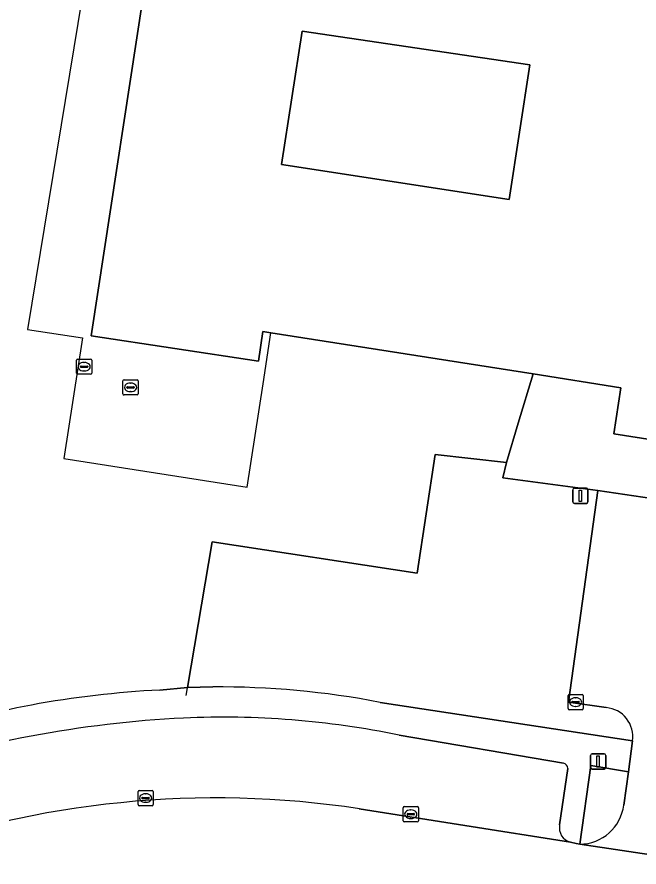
# Model space of a CAD drawing. Extents: x 161084 to 161928, y 385354 to 386522.
# Drawn here: x 161661.1 to 161701.9, y 385644.3 to 385700 of the extents above; entities that cross this region are included whole.
import ezdxf

# ---------------------------------------------------------------- set-up
doc = ezdxf.new("R2010")
doc.units = 0
for name, color, linetype in [('IMGEO_Erf', 7, 'Continuous'), ('IMGEO_Groenvoorziening', 7, 'Continuous'), ('IMGEO_Hek', 7, 'Continuous'), ('IMGEO_Kolk', 7, 'Continuous'), ('IMGEO_Lichtmast', 7, 'Continuous'), ('IMGEO_Pand', 7, 'Continuous'), ('IMGEO_Pand_overbouw', 7, 'Continuous'), ('IMGEO_Parkeervlak_open', 7, 'Continuous'), ('IMGEO_Rijbaan_lokaal_open', 7, 'Continuous'), ('IMGEO_Rioolput', 7, 'Continuous'), ('IMGEO_Voetpad_open', 7, 'Continuous')]:
    doc.layers.add(name, color=color, linetype=linetype)

msp = doc.modelspace()

# ---------------------------------------------------------------- linework, layer by layer
at = {"layer": 'IMGEO_Erf'}
for points in [[(161694.988, 385676.596), (161677.793, 385679.285), (161677.26, 385679.369), (161676.969, 385677.435), (161666.01, 385679.104), (161669.817, 385704.067), (161665.957, 385704.625), (161669.834, 385729.754), (161744.697, 385718.205), (161742.728, 385705.567), (161741.317, 385696.504), (161740.284, 385689.872), (161738.873, 385680.809), (161736.903, 385668.161), (161720.576, 385670.614), (161720.376, 385669.307), (161719.852, 385665.889), (161718.711, 385658.441), (161735.46, 385655.823), (161737.164, 385666.73), (161737.345, 385667.888), (161750.131, 385665.883), (161763.865, 385663.771)], [(161670.508, 385655.883), (161672.313, 385656.055), (161673.944, 385665.59), (161687.387, 385663.539), (161688.569, 385671.315), (161693.233, 385670.8), (161694.012, 385673.375), (161694.988, 385676.596)]]:
    msp.add_lwpolyline(points, dxfattribs=at)
msp.add_lwpolyline([(161694.768, 385696.86), (161679.839, 385699.057), (161678.494, 385690.321), (161693.407, 385688.025)], close=True, dxfattribs=at)
for centre, radius, start, end in [((161674.096, 385588.486), 67.493, 93.04747, 100.25624), ((161681.5, 385558.081), 98.748, 101.34268, 110.28222)]:
    msp.add_arc(centre, radius, start, end, dxfattribs=at)
at = {"layer": 'IMGEO_Groenvoorziening'}
for points in [[(161699.234, 385668.959), (161692.99, 385669.778), (161693.233, 385670.8), (161688.569, 385671.315), (161687.387, 385663.539), (161673.944, 385665.59), (161672.313, 385656.055), (161673.977, 385656.086)], [(161699.781, 385654.73), (161697.296, 385655.089), (161699.234, 385668.959)], [(161684.956, 385655.074), (161701.499, 385652.545)], [(161700.926, 385648.341), (161701.244, 385650.524), (161698.777, 385650.937), (161698.043, 385645.779)]]:
    msp.add_lwpolyline(points, dxfattribs=at)
for centre, radius, start, end in [((161674.339, 385599.958), 56.129, 79.0972, 90.37), ((161699.618, 385652.834), 1.903, 351.2763, 85.0776), ((161698.037, 385648.689), 2.91, 270.1254, 353.1268)]:
    msp.add_arc(centre, radius, start, end, dxfattribs=at)
at = {"layer": 'IMGEO_Hek'}
for points in [[(161694.988, 385676.596), (161694.012, 385673.375)], [(161694.012, 385673.375), (161693.233, 385670.8)], [(161693.233, 385670.8), (161688.569, 385671.315), (161687.387, 385663.539), (161673.944, 385665.59), (161672.22, 385655.513)]]:
    msp.add_lwpolyline(points, dxfattribs=at)
at = {"layer": 'IMGEO_Kolk'}
for p, q in [((161697.274, 385654.666), (161697.274, 385655.518)), ((161697.349, 385655.592), (161698.201, 385655.592)), ((161698.275, 385655.518), (161698.275, 385654.666)), ((161697.533, 385655.086), (161697.533, 385655.098)), ((161697.971, 385655.049), (161697.573, 385655.049)), ((161697.576, 385655.135), (161697.974, 385655.135)), ((161697.762, 385655.372), (161697.787, 385655.372)), ((161698.017, 385655.098), (161698.017, 385655.086)), ((161698.201, 385654.592), (161697.349, 385654.592)), ((161697.785, 385654.812), (161697.76, 385654.812)), ((161669.074, 385648.376), (161669.074, 385649.228)), ((161669.149, 385649.302), (161670.001, 385649.302)), ((161669.333, 385648.796), (161669.333, 385648.808)), ((161669.376, 385648.845), (161669.774, 385648.845)), ((161669.562, 385649.082), (161669.587, 385649.082)), ((161669.817, 385648.808), (161669.817, 385648.796)), ((161670.075, 385649.228), (161670.075, 385648.376)), ((161670.001, 385648.302), (161669.149, 385648.302)), ((161669.771, 385648.759), (161669.373, 385648.759)), ((161669.585, 385648.522), (161669.56, 385648.522)), ((161686.537, 385648.242), (161687.389, 385648.242)), ((161686.462, 385647.316), (161686.462, 385648.168)), ((161686.721, 385647.736), (161686.721, 385647.748)), ((161687.159, 385647.699), (161686.761, 385647.699)), ((161686.764, 385647.785), (161687.162, 385647.785)), ((161686.95, 385648.022), (161686.975, 385648.022)), ((161687.205, 385647.748), (161687.205, 385647.736)), ((161687.463, 385648.168), (161687.463, 385647.316)), ((161687.389, 385647.242), (161686.537, 385647.242)), ((161686.973, 385647.462), (161686.948, 385647.462))]:
    msp.add_line(p, q, dxfattribs=at)
for points in [[(161697.274, 385654.666), (161697.274, 385655.518)], [(161697.349, 385655.592), (161698.201, 385655.592)], [(161698.275, 385655.518), (161698.275, 385654.666)], [(161698.201, 385654.592), (161697.349, 385654.592)], [(161669.074, 385648.376), (161669.074, 385649.228)], [(161669.149, 385649.302), (161670.001, 385649.302)], [(161670.075, 385649.228), (161670.075, 385648.376)], [(161670.001, 385648.302), (161669.149, 385648.302)], [(161686.537, 385648.242), (161687.389, 385648.242)], [(161686.462, 385647.316), (161686.462, 385648.168)], [(161687.463, 385648.168), (161687.463, 385647.316)], [(161687.389, 385647.242), (161686.537, 385647.242)]]:
    msp.add_lwpolyline(points, dxfattribs=at)
for centre, radius, start, end in [((161697.351, 385655.516), 0.0765, 91.552, 178.448), ((161697.351, 385655.516), 0.0765, 91.552, 178.448), ((161698.199, 385655.516), 0.0765, 1.552, 88.448), ((161698.199, 385655.516), 0.0765, 1.552, 88.448), ((161697.573, 385655.095), 0.0403, 85.8775, 175.7526), ((161697.57, 385655.085), 0.0366, 178.938, 274.7102), ((161697.974, 385655.092), 0.043, 264.8664, 352.4533), ((161697.978, 385655.097), 0.0386, 1.7309, 96.639), ((161697.351, 385654.668), 0.0765, 181.552, 268.448), ((161697.351, 385654.668), 0.0765, 181.552, 268.448), ((161698.199, 385654.668), 0.0765, 271.552, 358.448), ((161698.199, 385654.668), 0.0765, 271.552, 358.448), ((161669.151, 385649.226), 0.0765, 91.552, 178.448), ((161669.151, 385649.226), 0.0765, 91.552, 178.448), ((161669.373, 385648.805), 0.0403, 85.8775, 175.7526), ((161669.37, 385648.795), 0.0366, 178.938, 274.7102), ((161669.774, 385648.802), 0.043, 264.8664, 352.4533), ((161669.778, 385648.807), 0.0386, 1.7309, 96.639), ((161669.999, 385649.226), 0.0765, 1.552, 88.448), ((161669.999, 385649.226), 0.0765, 1.552, 88.448), ((161669.151, 385648.378), 0.0765, 181.552, 268.448), ((161669.151, 385648.378), 0.0765, 181.552, 268.448), ((161669.999, 385648.378), 0.0765, 271.552, 358.448), ((161669.999, 385648.378), 0.0765, 271.552, 358.448), ((161686.539, 385648.166), 0.0765, 91.552, 178.448), ((161686.539, 385648.166), 0.0765, 91.552, 178.448), ((161687.387, 385648.166), 0.0765, 1.552, 88.448), ((161687.387, 385648.166), 0.0765, 1.552, 88.448), ((161686.761, 385647.745), 0.0403, 85.8775, 175.7526), ((161686.758, 385647.735), 0.0366, 178.938, 274.7102), ((161687.162, 385647.742), 0.043, 264.8664, 352.4533), ((161687.166, 385647.747), 0.0386, 1.7309, 96.639), ((161686.539, 385647.318), 0.0765, 181.552, 268.448), ((161686.539, 385647.318), 0.0765, 181.552, 268.448), ((161687.387, 385647.318), 0.0765, 271.552, 358.448), ((161687.387, 385647.318), 0.0765, 271.552, 358.448)]:
    msp.add_arc(centre, radius, start, end, dxfattribs=at)
for centre, major_axis, ratio, start_param, end_param in [((161697.761, 385655.092), (-0.387, 0.002), 0.722429, 4.712389, 7.853982), ((161697.786, 385655.092), (-0.39, 0.002), 0.717154, 1.570796, 4.712389), ((161669.561, 385648.802), (-0.387, 0.002), 0.722429, 4.712389, 7.853982), ((161669.586, 385648.802), (-0.39, 0.002), 0.717154, 1.570796, 4.712389), ((161686.949, 385647.742), (-0.387, 0.002), 0.722429, 4.712389, 7.853982), ((161686.974, 385647.742), (-0.39, 0.002), 0.717154, 1.570796, 4.712389)]:
    msp.add_ellipse(centre, major_axis=major_axis, ratio=ratio, start_param=start_param, end_param=end_param, dxfattribs=at)
at = {"layer": 'IMGEO_Lichtmast'}
for p, q in [((161697.593, 385668.211), (161697.593, 385669.011)), ((161697.593, 385669.011), (161697.593, 385668.211)), ((161697.693, 385669.111), (161698.483, 385669.111)), ((161698.483, 385669.111), (161697.693, 385669.111)), ((161698.583, 385669.011), (161698.583, 385668.211)), ((161698.583, 385668.211), (161698.583, 385669.011)), ((161698.483, 385668.111), (161697.693, 385668.111)), ((161697.693, 385668.111), (161698.483, 385668.111)), ((161698.755, 385650.8), (161698.755, 385651.6)), ((161698.755, 385651.6), (161698.755, 385650.8)), ((161698.855, 385651.7), (161699.645, 385651.7)), ((161699.645, 385651.7), (161698.855, 385651.7)), ((161699.745, 385651.6), (161699.745, 385650.8)), ((161699.745, 385650.8), (161699.745, 385651.6)), ((161699.645, 385650.7), (161698.855, 385650.7)), ((161698.855, 385650.7), (161699.645, 385650.7))]:
    msp.add_line(p, q, dxfattribs=at)
for points in [[(161698.013, 385668.986), (161698.163, 385668.986), (161698.163, 385668.236), (161698.013, 385668.236), (161698.013, 385668.986)], [(161699.175, 385651.575), (161699.325, 385651.575), (161699.325, 385650.825), (161699.175, 385650.825), (161699.175, 385651.575)]]:
    msp.add_lwpolyline(points, dxfattribs=at)
for centre, start, end in [((161697.693, 385669.011), 90, 180), ((161697.693, 385669.011), 90, 180), ((161698.483, 385669.011), 0, 90), ((161698.483, 385669.011), 360, 90), ((161697.693, 385668.211), 180, 270), ((161697.693, 385668.211), 180, 270), ((161698.483, 385668.211), 270, 0), ((161698.483, 385668.211), 270, 0), ((161698.855, 385651.6), 90, 180), ((161698.855, 385651.6), 90, 180), ((161699.645, 385651.6), 0, 90), ((161699.645, 385651.6), 360, 90), ((161698.855, 385650.8), 180, 270), ((161698.855, 385650.8), 180, 270), ((161699.645, 385650.8), 270, 0), ((161699.645, 385650.8), 270, 0)]:
    msp.add_arc(centre, 0.1, start, end, dxfattribs=at)
at = {"layer": 'IMGEO_Pand'}
for points in [[(161736.903, 385668.161), (161738.873, 385680.809), (161740.284, 385689.872), (161741.317, 385696.504), (161742.728, 385705.567), (161744.697, 385718.205), (161669.834, 385729.754), (161665.957, 385704.625), (161669.817, 385704.067), (161666.01, 385679.104), (161676.969, 385677.435), (161677.26, 385679.369), (161677.793, 385679.285), (161694.988, 385676.596), (161700.733, 385675.68), (161700.279, 385672.662), (161703.918, 385672.115), (161704.065, 385673.094), (161720.576, 385670.614)], [(161693.407, 385688.025), (161678.494, 385690.321), (161679.839, 385699.057), (161694.768, 385696.86)]]:
    msp.add_lwpolyline(points, close=True, dxfattribs=at)
at = {"layer": 'IMGEO_Pand_overbouw'}
msp.add_lwpolyline([(161665.957, 385704.625), (161661.836, 385679.521), (161665.435, 385678.961), (161664.208, 385671.051), (161676.226, 385669.186), (161677.277, 385675.957), (161677.793, 385679.285), (161677.26, 385679.369), (161676.969, 385677.435), (161666.01, 385679.104), (161669.817, 385704.067)], close=True, dxfattribs=at)
at = {"layer": 'IMGEO_Parkeervlak_open'}
for points in [[(161696.983, 385651.078), (161686.191, 385652.932)], [(161696.726, 385647.052), (161697.26, 385650.747)], [(161683.589, 385648.103), (161697.438, 385645.9)]]:
    msp.add_lwpolyline(points, dxfattribs=at)
for centre, radius, start, end in [((161676.044, 385577.797), 76.355, 92.98728, 108.11298), ((161674.604, 385596.232), 57.872, 78.45073, 92.51493), ((161696.934, 385650.756), 0.326, 358.4885, 81.3606), ((161674.192, 385585.975), 62.835, 81.39883, 110.01942), ((161697.7, 385646.858), 0.993, 168.7228, 254.7139)]:
    msp.add_arc(centre, radius, start, end, dxfattribs=at)
at = {"layer": 'IMGEO_Rijbaan_lokaal_open'}
for points in [[(161757.768, 385662.596), (161758.092, 385664.452), (161763.767, 385663.605), (161763.865, 385663.771), (161750.131, 385665.883), (161737.345, 385667.888), (161737.164, 385666.73), (161735.46, 385655.823), (161718.711, 385658.441), (161719.852, 385665.889), (161715.76, 385666.514), (161699.234, 385668.959), (161697.296, 385655.089), (161699.781, 385654.73)], [(161701.499, 385652.545), (161701.244, 385650.524), (161700.926, 385648.341)], [(161711.096, 385643.746), (161709.434, 385644.091), (161709.144, 385644.109), (161698.043, 385645.779), (161697.814, 385645.813), (161697.438, 385645.9), (161683.589, 385648.103)], [(161698.043, 385645.779), (161709.144, 385644.109)]]:
    msp.add_lwpolyline(points, dxfattribs=at)
for centre, radius, start, end in [((161699.618, 385652.834), 1.903, 351.2763, 85.0776), ((161674.192, 385585.975), 62.835, 81.39883, 110.01942), ((161698.037, 385648.689), 2.91, 270.1254, 353.1268)]:
    msp.add_arc(centre, radius, start, end, dxfattribs=at)
at = {"layer": 'IMGEO_Rioolput'}
for p, q in [((161665.041, 385676.647), (161665.041, 385677.499)), ((161665.116, 385677.573), (161665.968, 385677.573)), ((161665.529, 385677.353), (161665.554, 385677.353)), ((161666.042, 385677.499), (161666.042, 385676.647)), ((161665.3, 385677.067), (161665.3, 385677.079)), ((161665.738, 385677.03), (161665.34, 385677.03)), ((161665.343, 385677.116), (161665.741, 385677.116)), ((161665.552, 385676.793), (161665.527, 385676.793)), ((161665.784, 385677.079), (161665.784, 385677.067)), ((161665.968, 385676.573), (161665.116, 385676.573)), ((161668.088, 385675.292), (161668.088, 385676.144)), ((161668.163, 385676.218), (161669.015, 385676.218)), ((161669.089, 385676.144), (161669.089, 385675.292)), ((161668.347, 385675.712), (161668.347, 385675.724)), ((161668.785, 385675.675), (161668.387, 385675.675)), ((161668.39, 385675.761), (161668.788, 385675.761)), ((161668.576, 385675.998), (161668.601, 385675.998)), ((161668.831, 385675.724), (161668.831, 385675.712)), ((161669.015, 385675.218), (161668.163, 385675.218)), ((161668.599, 385675.438), (161668.574, 385675.438))]:
    msp.add_line(p, q, dxfattribs=at)
for points in [[(161665.041, 385676.647), (161665.041, 385677.499)], [(161665.116, 385677.573), (161665.968, 385677.573)], [(161666.042, 385677.499), (161666.042, 385676.647)], [(161665.968, 385676.573), (161665.116, 385676.573)], [(161668.088, 385675.292), (161668.088, 385676.144)], [(161668.163, 385676.218), (161669.015, 385676.218)], [(161669.089, 385676.144), (161669.089, 385675.292)], [(161669.015, 385675.218), (161668.163, 385675.218)]]:
    msp.add_lwpolyline(points, dxfattribs=at)
for centre, radius, start, end in [((161665.118, 385677.497), 0.0765, 91.552, 178.448), ((161665.118, 385677.497), 0.0765, 91.552, 178.448), ((161665.966, 385677.497), 0.0765, 1.552, 88.448), ((161665.966, 385677.497), 0.0765, 1.552, 88.448), ((161665.118, 385676.649), 0.0765, 181.552, 268.448), ((161665.118, 385676.649), 0.0765, 181.552, 268.448), ((161665.34, 385677.076), 0.0403, 85.8775, 175.7526), ((161665.337, 385677.066), 0.0366, 178.938, 274.7102), ((161665.741, 385677.073), 0.043, 264.8664, 352.4533), ((161665.745, 385677.078), 0.0386, 1.7309, 96.639), ((161665.966, 385676.649), 0.0765, 271.552, 358.448), ((161665.966, 385676.649), 0.0765, 271.552, 358.448), ((161668.165, 385676.142), 0.0765, 91.552, 178.448), ((161668.165, 385676.142), 0.0765, 91.552, 178.448), ((161669.013, 385676.142), 0.0765, 1.552, 88.448), ((161669.013, 385676.142), 0.0765, 1.552, 88.448), ((161668.387, 385675.721), 0.0403, 85.8775, 175.7526), ((161668.384, 385675.711), 0.0366, 178.938, 274.7102), ((161668.788, 385675.718), 0.043, 264.8664, 352.4533), ((161668.792, 385675.723), 0.0386, 1.7309, 96.639), ((161668.165, 385675.294), 0.0765, 181.552, 268.448), ((161668.165, 385675.294), 0.0765, 181.552, 268.448), ((161669.013, 385675.294), 0.0765, 271.552, 358.448), ((161669.013, 385675.294), 0.0765, 271.552, 358.448)]:
    msp.add_arc(centre, radius, start, end, dxfattribs=at)
for centre, major_axis, ratio, start_param, end_param in [((161665.528, 385677.073), (-0.387, 0.002), 0.722429, 4.712389, 7.853982), ((161665.553, 385677.073), (-0.39, 0.002), 0.717154, 1.570796, 4.712389), ((161668.575, 385675.718), (-0.387, 0.002), 0.722429, 4.712389, 7.853982), ((161668.6, 385675.718), (-0.39, 0.002), 0.717154, 1.570796, 4.712389)]:
    msp.add_ellipse(centre, major_axis=major_axis, ratio=ratio, start_param=start_param, end_param=end_param, dxfattribs=at)
at = {"layer": 'IMGEO_Voetpad_open'}
msp.add_lwpolyline([(161704.065, 385673.094), (161703.918, 385672.115), (161700.279, 385672.662), (161700.733, 385675.68), (161694.988, 385676.596), (161694.012, 385673.375), (161693.233, 385670.8), (161692.99, 385669.778), (161699.234, 385668.959), (161715.76, 385666.514), (161719.852, 385665.889), (161720.376, 385669.307), (161720.576, 385670.614)], close=True, dxfattribs=at)
for points in [[(161673.977, 385656.086), (161672.313, 385656.055), (161670.508, 385655.883)], [(161697.438, 385645.9), (161697.814, 385645.813), (161698.043, 385645.779), (161698.777, 385650.937), (161701.244, 385650.524), (161701.499, 385652.545), (161684.956, 385655.074)], [(161686.191, 385652.932), (161696.983, 385651.078)], [(161697.26, 385650.747), (161696.726, 385647.052)]]:
    msp.add_lwpolyline(points, dxfattribs=at)
for centre, radius, start, end in [((161674.339, 385599.958), 56.129, 79.0972, 90.37), ((161674.096, 385588.486), 67.493, 93.04747, 100.25624), ((161681.5, 385558.081), 98.748, 101.34268, 110.28222), ((161676.044, 385577.797), 76.355, 92.98728, 108.11298), ((161674.604, 385596.232), 57.872, 78.45073, 92.51493), ((161696.934, 385650.756), 0.326, 358.4885, 81.3606), ((161697.7, 385646.858), 0.993, 168.7228, 254.7139)]:
    msp.add_arc(centre, radius, start, end, dxfattribs=at)

doc.saveas('drawing.dxf')
